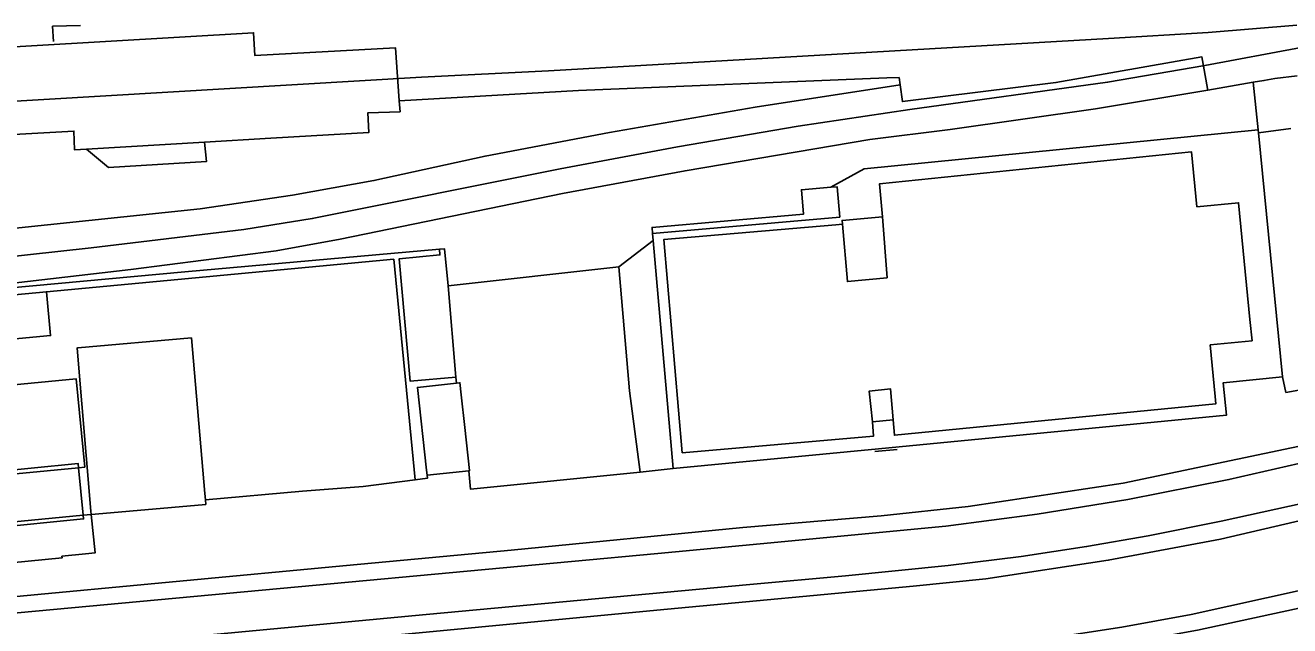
# Model space of a CAD drawing. Extents: x 161477 to 163040, y 383680 to 384871.
# Drawn here: x 162704.8 to 162818.8, y 383937.9 to 383992 of the extents above; entities that cross this region are included whole.
import ezdxf

# ---------------------------------------------------------------- set-up
doc = ezdxf.new("R2010")
doc.units = 0
for name, color, linetype in [('IMGEO_Groenvoorziening', 7, 'Continuous'), ('IMGEO_Hek', 7, 'Continuous'), ('IMGEO_Overkapping', 7, 'Continuous'), ('IMGEO_Pand', 7, 'Continuous'), ('IMGEO_Perron', 7, 'Continuous'), ('IMGEO_Spoor', 7, 'Continuous'), ('IMGEO_Spoorbaan_gesloten', 7, 'Continuous'), ('IMGEO_Spoorbaan_halfverhard', 7, 'Continuous'), ('IMGEO_Terreindeel_gesloten', 7, 'Continuous'), ('IMGEO_Terreindeel_open', 7, 'Continuous')]:
    doc.layers.add(name, color=color, linetype=linetype)

msp = doc.modelspace()

# ---------------------------------------------------------------- linework, layer by layer
at = {"layer": 'IMGEO_Groenvoorziening'}
for points in [[(162761.36, 383973.2), (162778.23, 383974.67), (162777.99, 383977.41), (162777.43, 383977.36), (162774.78, 383977.13), (162774.97, 383974.94), (162761.32, 383973.75)], [(162758.32, 383970.18), (162759.29, 383959.01), (162760.23, 383951.69), (162763.21, 383952.01), (162761.42, 383972.55)]]:
    msp.add_lwpolyline(points, close=True, dxfattribs=at)
at = {"layer": 'IMGEO_Hek'}
for points in [[(162709.79, 383991.95), (162707.28, 383991.87), (162707.35, 383990.49)], [(162781.4, 383953.56), (162783.41, 383953.73)], [(162741.03, 383951.41), (162741.06, 383951.15), (162739.95, 383951.01), (162735.29, 383950.41), (162729.8, 383949.98), (162721.05, 383949.2)]]:
    msp.add_lwpolyline(points, dxfattribs=at)
at = {"layer": 'IMGEO_Overkapping'}
for points in [[(162782.09, 383974.7), (162778.45, 383974.38), (162778.48, 383974.04), (162778.93, 383968.87), (162782.5, 383969.21)], [(162709.62, 383952.09), (162710.18, 383952.15), (162709.4, 383960.11), (162700.34, 383959.22), (162701.09, 383951.63), (162701.12, 383951.26)], [(162782.82, 383959.19), (162780.9, 383959), (162781.18, 383956.22), (162783.05, 383956.41)], [(162710.04, 383947.82), (162709.62, 383952.09), (162709.59, 383952.46), (162701.09, 383951.63), (162700.71, 383951.59), (162701.2, 383946.61), (162701.65, 383946.66), (162710.08, 383947.48)], [(162701.65, 383946.66), (162701.97, 383943.36), (162708.14, 383943.97), (162708.12, 383944.12), (162710.24, 383944.33), (162711.11, 383944.41), (162710.77, 383947.89), (162710.04, 383947.82), (162701.62, 383947)]]:
    msp.add_lwpolyline(points, close=True, dxfattribs=at)
at = {"layer": 'IMGEO_Pand'}
for points in [[(162710.33, 383980.78), (162720.98, 383981.42), (162726.96, 383981.78), (162735.79, 383982.31), (162735.71, 383984.07), (162738.6, 383984.16), (162738.53, 383985.15), (162738.2, 383989.91), (162725.52, 383989.22), (162725.4, 383991.28), (162698.67, 383989.7), (162698.82, 383987.78), (162695.89, 383987.6), (162695.94, 383986.61), (162695.98, 383986), (162696.17, 383982.55), (162696.19, 383982.15), (162696.22, 383981.71), (162709.2, 383982.42), (162709.27, 383980.72)], [(162782.82, 383959.19), (162783.05, 383956.41), (162783.17, 383955.02), (162812.15, 383957.86), (162812.08, 383958.52), (162811.63, 383963.15), (162815.4, 383963.53), (162815.21, 383965.46), (162814.18, 383975.96), (162810.43, 383975.6), (162809.95, 383980.54), (162781.83, 383977.68), (162782.09, 383974.7), (162782.5, 383969.21), (162778.93, 383968.87), (162778.48, 383974.04), (162777.89, 383973.99), (162762.37, 383972.64), (162764.04, 383953.44), (162781.28, 383954.94), (162781.18, 383956.22), (162780.9, 383959)], [(162721, 383949.78), (162719.79, 383963.78), (162709.56, 383962.88), (162709.49, 383962.87), (162710.74, 383948.19), (162710.77, 383947.89), (162711.12, 383947.92), (162721.09, 383948.78), (162721.05, 383949.2)], [(162741.03, 383951.41), (162744.79, 383951.82), (162744.87, 383951.83), (162744.44, 383955.73), (162744.12, 383958.67), (162744, 383959.76), (162743.95, 383959.75), (162743.68, 383959.72), (162740.16, 383959.33), (162740.98, 383951.87)]]:
    msp.add_lwpolyline(points, close=True, dxfattribs=at)
at = {"layer": 'IMGEO_Perron'}
for points in [[(162820.68, 383952.71), (162813.32, 383951.03), (162804.21, 383949.23), (162796.03, 383947.92), (162787.8, 383946.84), (162771.07, 383945.24), (162761.85, 383944.37), (162746.28, 383942.93), (162729.43, 383941.37), (162694.68, 383938.14)], [(162662.06, 383931.46), (162710.93, 383936.06), (162722.13, 383937.08), (162740.94, 383938.87), (162759.43, 383940.57), (162770.14, 383941.56), (162778.76, 383942.36), (162788.02, 383943.28), (162794.6, 383944.09), (162800.49, 383944.98), (162806.03, 383945.95), (162812.61, 383947.27), (162820.02, 383948.89)], [(162826.17, 383940.86), (162810.47, 383937.45), (162801.51, 383935.84), (162795.65, 383934.96), (162789.93, 383934.25), (162786.21, 383933.84), (162771.85, 383932.55), (162755.18, 383930.94), (162738.79, 383929.38), (162718.61, 383927.5), (162666.63, 383922.68)]]:
    msp.add_lwpolyline(points, dxfattribs=at)
at = {"layer": 'IMGEO_Spoor'}
for points in [[(162819.44, 383991.96), (162811.45, 383991.32), (162802.47, 383990.77), (162751.99, 383987.85), (162740.52, 383987.27), (162666.33, 383982.91), (162656.44, 383982.17), (162648.49, 383981.39)], [(162819.83, 383989.95), (162811.14, 383988.33), (162802.38, 383986.82), (162784.55, 383984.36), (162774.49, 383982.87), (162763.6, 383980.99), (162753.03, 383979.02), (162730.69, 383974.54), (162724.51, 383973.57), (162710.77, 383971.9), (162680.38, 383968.58), (162612.92, 383962.27), (162581.03, 383959.47), (162571.88, 383958.54), (162564.25, 383957.91), (162550.54, 383956.35), (162538, 383954.53), (162526.75, 383952.14)], [(162568.71, 383927.24), (162590.18, 383926.57), (162604.07, 383926.16), (162616.17, 383926.21), (162633.44, 383927.28), (162659.61, 383929.72), (162729.61, 383936.18), (162761.76, 383939.26), (162784.85, 383941.42), (162791.4, 383942.08), (162802.44, 383943.76), (162812.55, 383945.64), (162820.17, 383947.43), (162846.58, 383953.27), (162863.26, 383956.99), (162876.51, 383959.96), (162889.34, 383963.23), (162911.84, 383970.05), (162937.17, 383977.81)], [(162536.9, 383923.47), (162548.62, 383923.07), (162584.2, 383921.96), (162617.14, 383920.98), (162627.46, 383921.29), (162634.46, 383921.37), (162645.12, 383922.19), (162663.18, 383923.88), (162681.62, 383925.6), (162711.59, 383928.4), (162742.71, 383931.22), (162769.37, 383933.79), (162796.59, 383936.63), (162803.65, 383937.73), (162809.9, 383938.87), (162854.32, 383948.69), (162865.56, 383951.21), (162875.09, 383953.34), (162887.08, 383956.23), (162906.29, 383961.92), (162943.35, 383973.27)], [(162493.87, 383932.21), (162517.92, 383934.06), (162521.36, 383934.29), (162529.83, 383934.66), (162538.08, 383934.73), (162547.29, 383934.58), (162558.66, 383934.16), (162593.15, 383933.08), (162600.89, 383932.84), (162609.15, 383932.71), (162618.81, 383932.9), (162632.96, 383933.86), (162645.73, 383935.05), (162662.52, 383936.62), (162678.99, 383938.16), (162703.06, 383940.41), (162733.78, 383943.27), (162748.62, 383944.66), (162769.5, 383946.71), (162781.97, 383947.77), (162789.82, 383948.6), (162803.79, 383950.7), (162821.4, 383954.4)]]:
    msp.add_lwpolyline(points, dxfattribs=at)
at = {"layer": 'IMGEO_Spoorbaan_gesloten'}
msp.add_lwpolyline([(162703.73, 383968.73), (162714.33, 383969.94), (162727.44, 383971.64), (162733.19, 383972.68), (162753.23, 383976.79), (162764.29, 383978.85), (162780.96, 383981.66), (162788.19, 383982.56), (162801.28, 383984.42), (162811.42, 383986.12), (162811.39, 383986.26), (162810.88, 383989.1), (162797.72, 383986.79), (162783.89, 383985.08), (162783.68, 383986.6), (162770.62, 383984.57), (162757.49, 383982.29), (162746.26, 383980.17), (162736.25, 383977.96), (162728.9, 383976.65), (162720.59, 383975.41), (162696.76, 383972.94)], dxfattribs=at)
at = {"layer": 'IMGEO_Spoorbaan_halfverhard'}
for points in [[(162698.67, 383989.7), (162725.4, 383991.28), (162725.52, 383989.22), (162738.2, 383989.91), (162738.53, 383985.15), (162754.69, 383986.08), (162782.49, 383987.21), (162783.59, 383987.25), (162783.68, 383986.6), (162783.89, 383985.08), (162797.72, 383986.79), (162810.88, 383989.1), (162811.39, 383986.26), (162811.42, 383986.12), (162815.49, 383986.82), (162816.47, 383986.97), (162817.46, 383987.16), (162819.46, 383987.39)], [(162822.25, 383959.57), (162818.46, 383958.87), (162818.15, 383960.27), (162812.8, 383959.75), (162813.09, 383956.82), (162781.74, 383953.78), (162763.21, 383952.01), (162760.23, 383951.69), (162744.95, 383950.16), (162744.79, 383951.82), (162741.03, 383951.41), (162741.06, 383951.15), (162739.95, 383951.01), (162735.29, 383950.41), (162729.8, 383949.98), (162721.05, 383949.2), (162721.09, 383948.78), (162711.12, 383947.92), (162710.77, 383947.89), (162711.11, 383944.41), (162710.24, 383944.33), (162708.12, 383944.12), (162708.14, 383943.97), (162701.97, 383943.36)], [(162694.68, 383938.14), (162729.43, 383941.37), (162746.28, 383942.93), (162761.85, 383944.37), (162771.07, 383945.24), (162787.8, 383946.84), (162796.03, 383947.92), (162804.21, 383949.23), (162813.32, 383951.03), (162820.68, 383952.71)], [(162820.02, 383948.89), (162812.61, 383947.27), (162806.03, 383945.95), (162800.49, 383944.98), (162794.6, 383944.09), (162788.02, 383943.28), (162778.76, 383942.36), (162770.14, 383941.56), (162759.43, 383940.57), (162740.94, 383938.87), (162722.13, 383937.08), (162710.93, 383936.06), (162662.06, 383931.46)], [(162666.63, 383922.68), (162718.61, 383927.5), (162738.79, 383929.38), (162755.18, 383930.94), (162771.85, 383932.55), (162786.21, 383933.84), (162789.93, 383934.25), (162795.65, 383934.96), (162801.51, 383935.84), (162810.47, 383937.45), (162826.17, 383940.86)]]:
    msp.add_lwpolyline(points, dxfattribs=at)
at = {"layer": 'IMGEO_Terreindeel_gesloten'}
for points in [[(162696.76, 383972.94), (162720.59, 383975.41), (162728.9, 383976.65), (162736.25, 383977.96), (162746.26, 383980.17), (162757.49, 383982.29), (162770.62, 383984.57), (162783.68, 383986.6), (162783.59, 383987.25), (162782.49, 383987.21), (162754.69, 383986.08), (162738.53, 383985.15), (162738.6, 383984.16), (162735.71, 383984.07), (162735.79, 383982.31), (162726.96, 383981.78), (162720.98, 383981.42), (162721.16, 383979.69), (162712.31, 383979.15), (162710.33, 383980.78), (162709.27, 383980.72), (162709.2, 383982.42), (162696.22, 383981.71)], [(162698.61, 383967.85), (162719.2, 383969.75), (162742.16, 383971.78), (162742.6, 383971.82), (162742.93, 383968.47), (162758.32, 383970.18), (162761.42, 383972.55), (162761.36, 383973.2), (162761.32, 383973.75), (162774.97, 383974.94), (162774.78, 383977.13), (162777.43, 383977.36), (162780.44, 383979.03), (162815.96, 383982.55), (162815.49, 383986.82), (162811.42, 383986.12), (162801.28, 383984.42), (162788.19, 383982.56), (162780.96, 383981.66), (162764.29, 383978.85), (162753.23, 383976.79), (162733.19, 383972.68), (162727.44, 383971.64), (162714.33, 383969.94), (162703.73, 383968.73)], [(162701.97, 383943.36), (162708.14, 383943.97), (162708.12, 383944.12), (162710.24, 383944.33), (162711.11, 383944.41), (162710.77, 383947.89), (162710.74, 383948.19), (162709.49, 383962.87), (162709.56, 383962.88), (162719.79, 383963.78), (162721, 383949.78), (162721.05, 383949.2), (162729.8, 383949.98), (162735.29, 383950.41), (162739.95, 383951.01), (162738.04, 383970.88), (162718.57, 383969.06), (162706.73, 383967.95), (162707.1, 383963.99), (162701.04, 383963.43)], [(162701.04, 383963.43), (162707.1, 383963.99), (162706.73, 383967.95), (162698.68, 383967.19)]]:
    msp.add_lwpolyline(points, dxfattribs=at)
for points in [[(162710.33, 383980.78), (162712.31, 383979.15), (162721.16, 383979.69), (162720.98, 383981.42)], [(162742.16, 383971.78), (162742.2, 383971.26), (162738.53, 383970.92), (162739.52, 383959.88), (162743.64, 383960.26), (162742.93, 383968.47), (162742.6, 383971.82)]]:
    msp.add_lwpolyline(points, close=True, dxfattribs=at)
at = {"layer": 'IMGEO_Terreindeel_open'}
for points in [[(162819.46, 383987.39), (162817.46, 383987.16), (162816.47, 383986.97), (162815.49, 383986.82), (162815.96, 383982.55), (162815.99, 383982.26), (162818.91, 383982.65)], [(162818.91, 383982.65), (162815.99, 383982.26), (162818.15, 383960.27), (162818.46, 383958.87), (162822.25, 383959.57)]]:
    msp.add_lwpolyline(points, dxfattribs=at)
for points in [[(162818.15, 383960.27), (162815.99, 383982.26), (162815.96, 383982.55), (162780.44, 383979.03), (162777.43, 383977.36), (162777.99, 383977.41), (162778.23, 383974.67), (162761.36, 383973.2), (162761.42, 383972.55), (162763.21, 383952.01), (162781.74, 383953.78), (162813.09, 383956.82), (162812.8, 383959.75)], [(162778.93, 383968.87), (162782.5, 383969.21), (162782.09, 383974.7), (162781.83, 383977.68), (162809.95, 383980.54), (162810.43, 383975.6), (162814.18, 383975.96), (162815.21, 383965.46), (162815.4, 383963.53), (162811.63, 383963.15), (162812.08, 383958.52), (162812.15, 383957.86), (162783.17, 383955.02), (162783.05, 383956.41), (162782.82, 383959.19), (162780.9, 383959), (162781.18, 383956.22), (162781.28, 383954.94), (162764.04, 383953.44), (162762.37, 383972.64), (162777.89, 383973.99), (162778.48, 383974.04)], [(162741.03, 383951.41), (162740.98, 383951.87), (162740.16, 383959.33), (162743.68, 383959.72), (162743.64, 383960.26), (162739.52, 383959.88), (162738.53, 383970.92), (162742.2, 383971.26), (162742.16, 383971.78), (162719.2, 383969.75), (162698.61, 383967.85), (162698.68, 383967.19), (162706.73, 383967.95), (162718.57, 383969.06), (162738.04, 383970.88), (162739.95, 383951.01), (162741.06, 383951.15)], [(162742.93, 383968.47), (162743.64, 383960.26), (162743.68, 383959.72), (162743.95, 383959.75), (162744, 383959.76), (162744.12, 383958.67), (162744.44, 383955.73), (162744.87, 383951.83), (162744.79, 383951.82), (162744.95, 383950.16), (162760.23, 383951.69), (162759.29, 383959.01), (162758.32, 383970.18)]]:
    msp.add_lwpolyline(points, close=True, dxfattribs=at)

doc.saveas('drawing.dxf')
